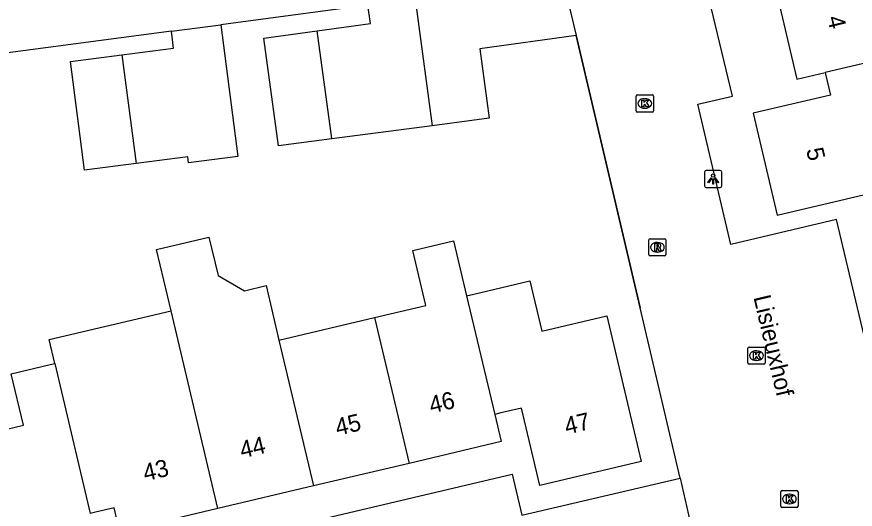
# Model space of a CAD drawing. Extents: x 158474 to 159560, y 388525 to 389605.
# Drawn here: x 159396.69 to 159445.55, y 388868.45 to 388897.14 of the extents above; entities that cross this region are included whole.
import ezdxf

# ---------------------------------------------------------------- set-up
doc = ezdxf.new("R2010")
doc.units = 0
for name, color, linetype in [('IMGEO_Kolk', 7, 'Continuous'), ('IMGEO_Lichtpunt', 7, 'Continuous'), ('IMGEO_Muur', 7, 'Continuous'), ('IMGEO_Openbare_ruimte_label', 7, 'Continuous'), ('IMGEO_Pand', 7, 'Continuous'), ('IMGEO_Pand_nummerreeks', 7, 'Continuous'), ('IMGEO_Rijbaan_lokaal_open', 7, 'Continuous'), ('IMGEO_Rioolput', 7, 'Continuous'), ('IMGEO_Voetpad_open', 7, 'Continuous')]:
    doc.layers.add(name, color=color, linetype=linetype)

msp = doc.modelspace()

# ---------------------------------------------------------------- linework, layer by layer
at = {"layer": 'IMGEO_Kolk'}
for p, q in [((159432.789, 388891.66), (159432.789, 388892.512)), ((159432.864, 388892.586), (159433.716, 388892.586)), ((159433.277, 388892.366), (159433.302, 388892.366)), ((159433.79, 388892.512), (159433.79, 388891.66)), ((159433.716, 388891.586), (159432.864, 388891.586)), ((159433.3, 388891.806), (159433.275, 388891.806)), ((159439.299, 388876.971), (159439.299, 388877.823)), ((159439.374, 388877.897), (159440.226, 388877.897)), ((159439.787, 388877.677), (159439.812, 388877.677)), ((159440.3, 388877.823), (159440.3, 388876.971)), ((159440.226, 388876.897), (159439.374, 388876.897)), ((159439.81, 388877.117), (159439.785, 388877.117)), ((159441.217, 388868.619), (159441.217, 388869.471)), ((159441.292, 388869.545), (159442.144, 388869.545)), ((159442.218, 388869.471), (159442.218, 388868.619)), ((159441.705, 388869.325), (159441.73, 388869.325)), ((159442.144, 388868.545), (159441.292, 388868.545)), ((159441.728, 388868.765), (159441.703, 388868.765))]:
    msp.add_line(p, q, dxfattribs=at)
for points in [[(159432.789, 388891.66), (159432.789, 388892.512)], [(159432.864, 388892.586), (159433.716, 388892.586)], [(159433.79, 388892.512), (159433.79, 388891.66)], [(159433.11, 388892.286), (159433.233, 388892.286), (159433.233, 388892.135), (159433.363, 388892.286), (159433.527, 388892.286), (159433.381, 388892.135), (159433.534, 388891.886), (159433.382, 388891.886), (159433.297, 388892.05), (159433.233, 388891.983), (159433.233, 388891.886), (159433.11, 388891.886), (159433.11, 388892.286)], [(159433.716, 388891.586), (159432.864, 388891.586)], [(159439.299, 388876.971), (159439.299, 388877.823)], [(159439.374, 388877.897), (159440.226, 388877.897)], [(159440.3, 388877.823), (159440.3, 388876.971)], [(159439.62, 388877.597), (159439.743, 388877.597), (159439.743, 388877.446), (159439.873, 388877.597), (159440.037, 388877.597), (159439.891, 388877.446), (159440.044, 388877.197), (159439.892, 388877.197), (159439.807, 388877.361), (159439.743, 388877.294), (159439.743, 388877.197), (159439.62, 388877.197), (159439.62, 388877.597)], [(159440.226, 388876.897), (159439.374, 388876.897)], [(159441.217, 388868.619), (159441.217, 388869.471)], [(159441.292, 388869.545), (159442.144, 388869.545)], [(159442.218, 388869.471), (159442.218, 388868.619)], [(159441.538, 388869.245), (159441.661, 388869.245), (159441.661, 388869.094), (159441.791, 388869.245), (159441.955, 388869.245), (159441.809, 388869.094), (159441.962, 388868.845), (159441.81, 388868.845), (159441.725, 388869.009), (159441.661, 388868.942), (159441.661, 388868.845), (159441.538, 388868.845), (159441.538, 388869.245)], [(159442.144, 388868.545), (159441.292, 388868.545)]]:
    msp.add_lwpolyline(points, dxfattribs=at)
for centre, start, end in [((159432.866, 388892.51), 91.552, 178.448), ((159432.866, 388892.51), 91.552, 178.448), ((159433.714, 388892.51), 1.552, 88.448), ((159433.714, 388892.51), 1.552, 88.448), ((159432.866, 388891.662), 181.552, 268.448), ((159432.866, 388891.662), 181.552, 268.448), ((159433.714, 388891.662), 271.552, 358.448), ((159433.714, 388891.662), 271.552, 358.448), ((159439.376, 388877.821), 91.552, 178.448), ((159439.376, 388877.821), 91.552, 178.448), ((159440.224, 388877.821), 1.552, 88.448), ((159440.224, 388877.821), 1.552, 88.448), ((159439.376, 388876.973), 181.552, 268.448), ((159439.376, 388876.973), 181.552, 268.448), ((159440.224, 388876.973), 271.552, 358.448), ((159440.224, 388876.973), 271.552, 358.448), ((159441.294, 388869.469), 91.552, 178.448), ((159441.294, 388869.469), 91.552, 178.448), ((159442.142, 388869.469), 1.552, 88.448), ((159442.142, 388869.469), 1.552, 88.448), ((159441.294, 388868.621), 181.552, 268.448), ((159441.294, 388868.621), 181.552, 268.448), ((159442.142, 388868.621), 271.552, 358.448), ((159442.142, 388868.621), 271.552, 358.448)]:
    msp.add_arc(centre, 0.0765, start, end, dxfattribs=at)
for centre, major_axis, ratio, start_param, end_param in [((159433.276, 388892.086), (-0.387, 0.002), 0.722429, 4.712389, 7.853982), ((159433.301, 388892.086), (-0.39, 0.002), 0.717154, 1.570796, 4.712389), ((159439.786, 388877.397), (-0.387, 0.002), 0.722429, 4.712389, 7.853982), ((159439.811, 388877.397), (-0.39, 0.002), 0.717154, 1.570796, 4.712389), ((159441.704, 388869.045), (-0.387, 0.002), 0.722429, 4.712389, 7.853982), ((159441.729, 388869.045), (-0.39, 0.002), 0.717154, 1.570796, 4.712389)]:
    msp.add_ellipse(centre, major_axis=major_axis, ratio=ratio, start_param=start_param, end_param=end_param, dxfattribs=at)
at = {"layer": 'IMGEO_Lichtpunt'}
for p, q in [((159436.775, 388888.088), (159436.775, 388887.281)), ((159436.775, 388888.088), (159436.775, 388887.281)), ((159437.677, 388888.183), (159436.869, 388888.183)), ((159437.677, 388888.183), (159436.869, 388888.183)), ((159437.771, 388887.281), (159437.771, 388888.088)), ((159437.771, 388887.281), (159437.771, 388888.088)), ((159436.869, 388887.187), (159437.677, 388887.187)), ((159436.869, 388887.187), (159437.677, 388887.187))]:
    msp.add_line(p, q, dxfattribs=at)
for points in [[(159437.149, 388887.752), (159437.188, 388887.724), (159437, 388887.462), (159436.962, 388887.489), (159437.149, 388887.752)], [(159437.251, 388887.704), (159437.298, 388887.704), (159437.298, 388887.382), (159437.251, 388887.382), (159437.251, 388887.704)], [(159437.361, 388887.724), (159437.399, 388887.751), (159437.586, 388887.489), (159437.547, 388887.461), (159437.361, 388887.724)]]:
    msp.add_lwpolyline(points, dxfattribs=at)
msp.add_circle((159437.274, 388887.886), 0.0994, dxfattribs=at)
for centre, start, end in [((159436.869, 388888.088), 90, 180), ((159436.869, 388888.088), 90, 180), ((159437.677, 388888.088), 0, 90), ((159437.677, 388888.088), 0, 90), ((159436.869, 388887.281), 180, 270), ((159436.869, 388887.281), 180, 270), ((159437.677, 388887.281), 270, 0), ((159437.677, 388887.281), 270, 360)]:
    msp.add_arc(centre, 0.0946, start, end, dxfattribs=at)
at = {"layer": 'IMGEO_Muur'}
msp.add_lwpolyline([(159429.284, 388896.045), (159433.019, 388880.178)], dxfattribs=at)
at = {"layer": 'IMGEO_Pand'}
for points in [[(159424.698, 388898.809), (159428.515, 388899.311), (159429.284, 388896.045)], [(159440.849, 388899.065), (159442.157, 388893.512), (159443.795, 388893.897)], [(159414.195, 388896.313), (159417.294, 388896.737), (159417.146, 388897.816)], [(159419.905, 388898.179), (159420.898, 388890.793)], [(159402.82, 388894.914), (159405.832, 388895.305), (159405.704, 388896.297)], [(159408.58, 388896.671), (159409.576, 388888.996), (159406.701, 388888.623), (159406.654, 388888.986), (159403.642, 388888.596)], [(159405.704, 388896.297), (159408.58, 388896.671)], [(159415.054, 388890.028), (159411.951, 388889.622), (159411.094, 388895.888), (159414.195, 388896.313)], [(159415.054, 388890.028), (159415.05, 388890.045), (159414.195, 388896.313)], [(159429.284, 388896.045), (159423.672, 388895.276), (159424.217, 388891.227), (159420.898, 388890.793)], [(159443.795, 388893.897), (159443.818, 388893.799), (159444.105, 388892.576), (159439.599, 388891.515), (159440.995, 388885.586), (159449.079, 388887.49), (159449.441, 388887.575), (159448.475, 388891.677), (159451.409, 388892.368), (159450.712, 388895.329), (159450.669, 388895.511)], [(159450.669, 388895.511), (159443.795, 388893.897)], [(159403.642, 388888.596), (159400.631, 388888.206), (159399.812, 388894.524), (159402.82, 388894.914)], [(159402.82, 388894.914), (159403.642, 388888.596)], [(159420.898, 388890.793), (159415.054, 388890.028)], [(159405.683, 388880.014), (159404.839, 388883.575), (159407.885, 388884.298), (159408.417, 388882.061), (159409.953, 388881.181), (159411.217, 388881.48), (159411.971, 388878.295)], [(159417.538, 388879.614), (159418.456, 388879.831), (159420.519, 388880.32), (159419.761, 388883.521), (159422.148, 388884.086), (159422.907, 388880.885)], [(159422.907, 388880.885), (159423.321, 388880.983), (159426.594, 388881.758), (159427.289, 388878.821), (159431.068, 388879.716), (159433.078, 388871.229), (159427.165, 388869.829), (159426.096, 388874.341), (159424.892, 388874.056), (159424.544, 388873.974)], [(159422.907, 388880.885), (159424.544, 388873.974)], [(159398.901, 388876.938), (159398.571, 388878.329), (159405.683, 388880.014)], [(159408.416, 388868.485), (159405.683, 388880.014)], [(159411.971, 388878.295), (159417.538, 388879.614)], [(159417.538, 388879.614), (159419.55, 388871.121)], [(159411.971, 388878.295), (159413.983, 388869.803)], [(159394.141, 388872.642), (159397.076, 388873.337), (159396.366, 388876.337), (159398.626, 388876.872), (159398.901, 388876.938)], [(159398.901, 388876.938), (159400.975, 388868.207)], [(159424.544, 388873.974), (159424.919, 388872.393), (159419.55, 388871.121)], [(159419.55, 388871.121), (159413.983, 388869.803)], [(159413.983, 388869.803), (159408.416, 388868.485)], [(159408.416, 388868.485), (159402.703, 388867.132), (159402.37, 388868.538), (159401.27, 388868.277), (159400.975, 388868.207)]]:
    msp.add_lwpolyline(points, dxfattribs=at)
at = {"layer": 'IMGEO_Rijbaan_lokaal_open'}
for points in [[(159445.077, 388816.02), (159439.886, 388838.066), (159442.168, 388841.595), (159454.168, 388844.482), (159444.453, 388885.325), (159438.304, 388883.866), (159436.385, 388892.043), (159438.402, 388892.503), (159434.319, 388909.478), (159434.04, 388910.637), (159433.974, 388910.913), (159432.961, 388911.717), (159432.729, 388912.684)], [(159435.352, 388870.268), (159433.019, 388880.178), (159429.284, 388896.045)], [(159388.949, 388862.488), (159389.294, 388860.988), (159402.351, 388864.06), (159402.157, 388864.979), (159425.556, 388870.491), (159426.128, 388868.094), (159435.352, 388870.268)], [(159435.352, 388870.268), (159436.031, 388867.27), (159436.038, 388867.181)]]:
    msp.add_lwpolyline(points, dxfattribs=at)
at = {"layer": 'IMGEO_Rioolput'}
for p, q in [((159433.523, 388883.282), (159433.523, 388884.134)), ((159433.598, 388884.208), (159434.45, 388884.208)), ((159434.524, 388884.134), (159434.524, 388883.282)), ((159434.011, 388883.988), (159434.036, 388883.988)), ((159434.45, 388883.208), (159433.598, 388883.208)), ((159434.034, 388883.428), (159434.009, 388883.428))]:
    msp.add_line(p, q, dxfattribs=at)
for points in [[(159433.523, 388883.282), (159433.523, 388884.134)], [(159433.598, 388884.208), (159434.45, 388884.208)], [(159434.524, 388884.134), (159434.524, 388883.282)], [(159434.112, 388883.906), (159433.86, 388883.908), (159433.86, 388883.508)], [(159433.86, 388883.508), (159433.984, 388883.508), (159433.984, 388883.67), (159433.995, 388883.67)], [(159434.038, 388883.827), (159433.984, 388883.827), (159433.984, 388883.746)], [(159433.984, 388883.746), (159434.036, 388883.746)], [(159434.042, 388883.641), (159434.113, 388883.508), (159434.253, 388883.508), (159434.188, 388883.634)], [(159434.45, 388883.208), (159433.598, 388883.208)]]:
    msp.add_lwpolyline(points, dxfattribs=at)
for centre, radius, start, end in [((159433.6, 388884.132), 0.0765, 91.552, 178.448), ((159433.6, 388884.132), 0.0765, 91.552, 178.448), ((159434.448, 388884.132), 0.0765, 1.552, 88.448), ((159434.448, 388884.132), 0.0765, 1.552, 88.448), ((159433.994, 388883.617), 0.0533, 26.0293, 88.6989), ((159434.02, 388883.935), 0.19, 274.7715, 282.9687), ((159434.044, 388883.731), 0.0964, 77.0061, 93.1865), ((159434.058, 388883.788), 0.0378, 276.6634, 79.6772), ((159434.111, 388883.796), 0.109, 350.3612, 89.416), ((159434.109, 388883.796), 0.112, 277.5842, 350.9817), ((159434.093, 388883.581), 0.108, 29.5134, 73.7905), ((159433.6, 388883.284), 0.0765, 181.552, 268.448), ((159433.6, 388883.284), 0.0765, 181.552, 268.448), ((159434.448, 388883.284), 0.0765, 271.552, 358.448), ((159434.448, 388883.284), 0.0765, 271.552, 358.448)]:
    msp.add_arc(centre, radius, start, end, dxfattribs=at)
for centre, major_axis, ratio, start_param, end_param in [((159434.01, 388883.708), (-0.387, 0.002), 0.722429, 4.712389, 7.853982), ((159434.035, 388883.708), (-0.39, 0.002), 0.717154, 1.570796, 4.712389)]:
    msp.add_ellipse(centre, major_axis=major_axis, ratio=ratio, start_param=start_param, end_param=end_param, dxfattribs=at)
at = {"layer": 'IMGEO_Voetpad_open'}
for points in [[(159417.146, 388897.816), (159408.58, 388896.671)], [(159405.704, 388896.297), (159392.919, 388894.613)]]:
    msp.add_lwpolyline(points, dxfattribs=at)

# ---------------------------------------------------------------- texts
at = {"layer": 'IMGEO_Openbare_ruimte_label'}
msp.add_text('Lisieuxhof', height=1, rotation=283.2438, dxfattribs=at).set_placement((159439.616, 388880.804))
at = {"layer": 'IMGEO_Pand_nummerreeks'}
for s, rotation, p in [('4', 283.2408, (159443.905, 388897.084)), ('5', 283.2466, (159442.687, 388889.396)), ('46', 13.327, (159420.849, 388874.019)), ('45', 13.3219, (159415.381, 388872.724)), ('47', 13.3213, (159428.736, 388872.791)), ('44', 13.3219, (159409.814, 388871.406)), ('43', 13.3213, (159404.174, 388870.07))]:
    msp.add_text(s, height=1, rotation=rotation, dxfattribs=at).set_placement(p)

doc.saveas('drawing.dxf')
